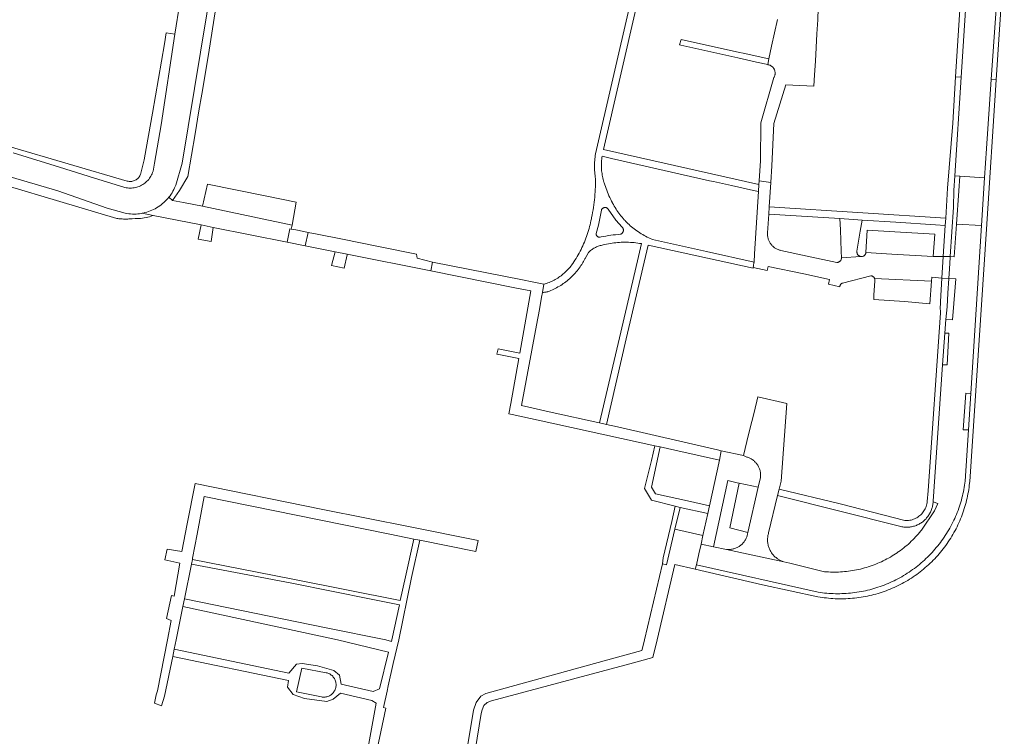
# Model space of a CAD drawing. Extents: x 146402 to 164798, y 455483 to 464134.
# Tile 322 of 575: x 157788 to 158004, y 460479 to 460636. Entities that reach past the tile are written whole.
import ezdxf

# ---------------------------------------------------------------- set-up
doc = ezdxf.new("R2010")
doc.units = 0
doc.header["$LTSCALE"] = 0.2
for name, color, linetype, lineweight in [('B-XX-VH-VERHARDING_BETONSTRAATSTEEN-GV', 252, 'CONTINUOUS', 18), ('B-XX-VH-VERHARDING_STRAATBAKSTEEN-GV', 252, 'CONTINUOUS', 18), ('B-XX-VH-VERHARDING_TEGEL-GV', 252, 'CONTINUOUS', 18)]:
    doc.layers.add(name, color=color, linetype=linetype, lineweight=lineweight)

msp = doc.modelspace()

# ---------------------------------------------------------------- linework, layer by layer
at = {"layer": 'B-XX-VH-VERHARDING_BETONSTRAATSTEEN-GV'}
for points in [[(157954.217, 460635.975), (157953.576, 460633.052), (157952.94, 460630.153), (157952.325, 460627.352), (157952.118, 460626.08), (157952.137, 460626.077), (157952.257, 460626.055), (157952.376, 460626.025), (157952.492, 460625.987), (157952.606, 460625.942), (157952.716, 460625.889), (157952.823, 460625.829), (157952.926, 460625.763), (157953.024, 460625.69), (157953.117, 460625.61), (157953.205, 460625.525), (157953.287, 460625.434), (157953.363, 460625.338), (157953.432, 460625.237), (157953.495, 460625.132), (157953.55, 460625.023), (157953.599, 460624.911), (157953.64, 460624.795), (157953.673, 460624.677), (157953.699, 460624.558), (157953.716, 460624.437), (157953.726, 460624.315), (157953.728, 460624.192), (157953.722, 460624.07), (157953.708, 460623.949), (157953.686, 460623.828), (157953.656, 460623.71), (157953.618, 460623.593), (157953.573, 460623.479), (157953.521, 460623.369), (157953.461, 460623.262), (157950.606, 460613.318), (157950.491, 460605.036), (157950.236, 460600.583), (157952.754, 460600.282), (157952.973, 460603.922), (157953.431, 460613.167), (157956.041, 460621.695), (157962.23, 460621.345), (157962.371, 460623.826), (157962.543, 460626.841), (157962.713, 460629.826), (157962.885, 460632.841), (157963.058, 460635.886), (157963.189, 460638.446)], [(157866.552, 460476.044), (157868.424, 460485.028), (157867.951, 460485.181), (157868.722, 460488.75), (157868.984, 460489.964), (157870.035, 460494.825), (157871.317, 460500), (157873.972, 460513.354), (157874.041, 460513.697), (157875.896, 460521.854), (157874.617, 460522.115), (157872.746, 460513.855), (157871.565, 460508.643), (157847.744, 460513.421), (157826.065, 460517.66), (157825.854, 460516.62), (157847.825, 460512.467), (157865.212, 460508.917), (157871.42, 460507.68), (157869.753, 460500), (157869.663, 460499.647), (157868.419, 460500), (157855.415, 460502.679), (157824.318, 460509.028), (157823.969, 460507.306), (157857.831, 460500), (157869.065, 460497.306), (157867.027, 460489.318), (157865.668, 460488.731), (157858.68, 460490.304), (157858.298, 460492.294), (157857.031, 460493.333), (157853.509, 460494.303), (157850.148, 460494.854), (157848.891, 460494.687), (157847.227, 460492.682), (157822.076, 460497.956), (157821.762, 460496.405), (157847.134, 460491.107), (157846.883, 460489.637), (157848.155, 460488.02), (157850.626, 460487.2), (157855.509, 460486.503), (157856.922, 460487.038), (157858.538, 460488.362), (157865.369, 460486.735), (157866.317, 460486.166), (157864.555, 460476.501)]]:
    msp.add_lwpolyline(points, dxfattribs=at)
for points in [[(157830.647, 460590.424), (157828.017, 460590.951), (157827.36, 460587.836), (157830.191, 460587.354)], [(157859.984, 460584.547), (157857.37, 460585.071), (157856.582, 460582.037), (157859.35, 460581.504), (157859.947, 460584.372)], [(157956.271, 460551.823), (157949.931, 460553.299), (157949.704, 460552.319), (157948.964, 460549.298), (157948.266, 460546.451), (157947.533, 460543.458), (157946.791, 460540.431), (157947.498, 460540.083), (157947.511, 460540.08), (157947.685, 460540.029), (157947.856, 460539.97), (157948.025, 460539.904), (157948.19, 460539.831), (157948.352, 460539.75), (157948.511, 460539.662), (157948.665, 460539.568), (157948.815, 460539.466), (157948.961, 460539.359), (157949.102, 460539.244), (157949.237, 460539.124), (157949.367, 460538.998), (157949.491, 460538.866), (157949.609, 460538.729), (157949.722, 460538.587), (157949.828, 460538.44), (157949.927, 460538.288), (157950.019, 460538.132), (157950.104, 460537.973), (157950.183, 460537.809), (157950.254, 460537.643), (157950.317, 460537.473), (157950.373, 460537.301), (157950.422, 460537.126), (157950.462, 460536.95), (157950.495, 460536.771), (157950.52, 460536.592), (157950.537, 460536.412), (157950.546, 460536.231), (157950.547, 460536.05), (157950.54, 460535.869), (157950.525, 460535.688), (157950.502, 460535.508), (157950.471, 460535.33), (157949.99, 460533.465), (157947.725, 460523.52), (157947.723, 460523.506), (157947.698, 460523.325), (157947.665, 460523.145), (157947.624, 460522.967), (157947.575, 460522.791), (157947.519, 460522.617), (157947.455, 460522.446), (157947.383, 460522.278), (157947.304, 460522.114), (157947.219, 460521.952), (157947.126, 460521.795), (157947.026, 460521.642), (157946.92, 460521.494), (157946.807, 460521.35), (157946.688, 460521.211), (157946.564, 460521.078), (157946.433, 460520.95), (157946.297, 460520.828), (157946.156, 460520.712), (157946.01, 460520.603), (157945.859, 460520.5), (157945.704, 460520.403), (157945.545, 460520.314), (157945.382, 460520.231), (157945.215, 460520.156), (157945.046, 460520.089), (157944.874, 460520.028), (157944.699, 460519.975), (157944.522, 460519.931), (157944.343, 460519.893), (157944.163, 460519.864), (157943.981, 460519.843), (157943.799, 460519.829), (157943.617, 460519.823), (157943.434, 460519.826), (157943.252, 460519.837), (157943.07, 460519.855), (157955.614, 460517.138), (157954.902, 460517.418), (157954.241, 460517.802), (157954.08, 460517.917), (157953.922, 460518.04), (157953.769, 460518.17), (157953.622, 460518.305), (157953.479, 460518.446), (157953.343, 460518.593), (157953.212, 460518.745), (157953.088, 460518.902), (157952.97, 460519.064), (157952.859, 460519.231), (157952.754, 460519.402), (157952.656, 460519.577), (157952.566, 460519.755), (157952.482, 460519.938), (157952.406, 460520.123), (157952.337, 460520.311), (157952.276, 460520.502), (157952.223, 460520.695), (157952.177, 460520.89), (157952.139, 460521.087), (157952.109, 460521.285), (157952.087, 460521.484), (157952.073, 460521.684), (157952.067, 460521.884), (157952.069, 460522.085), (157952.079, 460522.285), (157952.096, 460522.484), (157952.122, 460522.683), (157952.156, 460522.881), (157952.198, 460523.077), (157952.247, 460523.271), (157952.304, 460523.463), (157954.273, 460531.656), (157954.601, 460533.024), (157955.035, 460534.822)], [(157854.646, 460528.589), (157826.669, 460534.301), (157824.961, 460525.451), (157823.785, 460519.357), (157820.521, 460519.904), (157820.038, 460517.541), (157823.309, 460516.792), (157822.098, 460509.623), (157821.481, 460509.764), (157820.368, 460504.696), (157821.452, 460504.232), (157820.613, 460500), (157818.405, 460488.855), (157818.123, 460487.969), (157817.779, 460486.123), (157819.33, 460485.575), (157819.992, 460487.659), (157821.762, 460496.405), (157822.076, 460497.956), (157822.49, 460500), (157823.969, 460507.306), (157824.318, 460509.028), (157825.854, 460516.62), (157826.065, 460517.66), (157826.114, 460517.903), (157827.097, 460523.177), (157828.643, 460531.466), (157869.344, 460523.187), (157874.617, 460522.115), (157875.896, 460521.854), (157888.183, 460519.355), (157888.69, 460521.773), (157873.751, 460524.764)], [(157949.99, 460533.465), (157945.847, 460534.367), (157943.817, 460524.559), (157947.725, 460523.52)], [(157857.164, 460488.765), (157857.049, 460488.592), (157856.921, 460488.428), (157856.781, 460488.275), (157856.629, 460488.132), (157856.468, 460488.002), (157856.296, 460487.885), (157856.116, 460487.781), (157855.929, 460487.691), (157855.735, 460487.616), (157855.536, 460487.556), (157855.333, 460487.512), (157855.127, 460487.483), (157854.919, 460487.47), (157854.712, 460487.474), (157854.505, 460487.493), (157854.368, 460487.514), (157848.91, 460488.626), (157850.018, 460493.828), (157855.376, 460492.82), (157855.579, 460492.772), (157855.777, 460492.709), (157855.969, 460492.631), (157856.155, 460492.538), (157856.333, 460492.431), (157856.503, 460492.311), (157856.663, 460492.178), (157856.812, 460492.033), (157856.949, 460491.878), (157857.074, 460491.712), (157857.187, 460491.537), (157857.285, 460491.353), (157857.369, 460491.163), (157857.437, 460490.967), (157857.491, 460490.766), (157857.529, 460490.562), (157857.551, 460490.356), (157857.558, 460490.148), (157857.548, 460489.94), (157857.522, 460489.734), (157857.481, 460489.53), (157857.424, 460489.33), (157857.352, 460489.135), (157857.265, 460488.947)]]:
    msp.add_lwpolyline(points, close=True, dxfattribs=at)
at = {"layer": 'B-XX-VH-VERHARDING_STRAATBAKSTEEN-GV'}
for points in [[(157825.495, 460653.408), (157822.25, 460632.754), (157819.233, 460612.913), (157817.745, 460604.492), (157817.464, 460602.721), (157817.37, 460602.446), (157817.26, 460602.177), (157817.137, 460601.915), (157816.999, 460601.659), (157816.847, 460601.412), (157816.682, 460601.173), (157816.504, 460600.944), (157816.313, 460600.725), (157816.111, 460600.517), (157815.898, 460600.32), (157815.674, 460600.136), (157815.44, 460599.964), (157815.197, 460599.805), (157814.946, 460599.659), (157814.687, 460599.528), (157814.421, 460599.411), (157814.149, 460599.31), (157813.872, 460599.223), (157813.591, 460599.151), (157813.306, 460599.095), (157813.019, 460599.055), (157812.729, 460599.031), (157812.439, 460599.023), (157812.149, 460599.031), (157811.86, 460599.055), (157811.572, 460599.094), (157811.288, 460599.15), (157811.076, 460599.202), (157804.603, 460601.217), (157796.934, 460603.579), (157786.822, 460606.748)], [(157995.988, 460647.178), (157994.469, 460623.304), (157993.094, 460601.708), (157994.178, 460601.639), (157999.591, 460601.294), (158000, 460607.724), (158001.073, 460622.824), (158002.62, 460644.61)], [(157784.894, 460601.865), (157796.571, 460598.416), (157807.429, 460594.644), (157811.356, 460593.519), (157811.748, 460593.451), (157812.141, 460593.399), (157812.537, 460593.362), (157812.933, 460593.342), (157813.331, 460593.338), (157813.727, 460593.35), (157814.124, 460593.377), (157814.518, 460593.421), (157814.911, 460593.48), (157815.106, 460593.518), (157815.301, 460593.556), (157815.688, 460593.647), (157816.07, 460593.753), (157816.448, 460593.875), (157816.821, 460594.012), (157817.188, 460594.163), (157817.548, 460594.33), (157817.902, 460594.511), (157818.248, 460594.705), (157818.586, 460594.914), (157818.915, 460595.136), (157819.235, 460595.372), (157819.545, 460595.619), (157819.845, 460595.88), (157820.135, 460596.152), (157820.413, 460596.435), (157820.679, 460596.73), (157820.911, 460597.008), (157820.933, 460597.035), (157821.175, 460597.35), (157821.404, 460597.674), (157821.62, 460598.007), (157821.822, 460598.349), (157822.01, 460598.699), (157822.184, 460599.056), (157822.276, 460599.361), (157822.452, 460599.692), (157823.866, 460604.481), (157830.523, 460645.28)]]:
    msp.add_lwpolyline(points, dxfattribs=at)
for points in [[(157842.023, 460597.323), (157829.394, 460599.866), (157828.308, 460595.045), (157847.899, 460590.926), (157848.821, 460595.954)], [(157952.754, 460600.282), (157950.236, 460600.583), (157950.19, 460599.783), (157950.08, 460598.248), (157949.216, 460584.628), (157949.109, 460582.826), (157949.088, 460582.685), (157948.981, 460581.962), (157948.931, 460581.625), (157952.008, 460580.95), (157952.221, 460581.869), (157960.02, 460580.221), (157965.623, 460579.015), (157965.388, 460577.945), (157967.875, 460577.371), (157967.88, 460577.429), (157967.893, 460577.516), (157967.914, 460577.601), (157967.943, 460577.683), (157967.98, 460577.763), (157968.023, 460577.839), (157968.074, 460577.911), (157968.13, 460577.977), (157968.193, 460578.039), (157968.26, 460578.094), (157968.333, 460578.143), (157968.41, 460578.185), (157968.49, 460578.22), (157974.673, 460579.831), (157974.728, 460579.824), (157974.817, 460579.807), (157974.904, 460579.782), (157974.988, 460579.749), (157975.07, 460579.709), (157975.147, 460579.662), (157975.22, 460579.609), (157975.288, 460579.549), (157975.351, 460579.483), (157975.407, 460579.412), (157975.457, 460579.337), (157975.5, 460579.257), (157975.505, 460579.246), (157987.982, 460578.657), (157988.044, 460579.471), (157990.279, 460579.319), (157990.538, 460584.005), (157988.373, 460584.03), (157979.314, 460584.552), (157973.611, 460584.88), (157973.596, 460584.796), (157973.573, 460584.71), (157973.543, 460584.626), (157973.505, 460584.545), (157973.46, 460584.468), (157973.408, 460584.396), (157973.35, 460584.328), (157973.286, 460584.266), (157973.217, 460584.209), (157973.143, 460584.159), (157973.064, 460584.116), (157972.983, 460584.08), (157972.898, 460584.052), (157972.811, 460584.031), (157972.723, 460584.018), (157972.634, 460584.013), (157972.545, 460584.016), (157972.456, 460584.027), (157968.263, 460583.758), (157968.262, 460583.688), (157968.253, 460583.599), (157968.236, 460583.511), (157968.211, 460583.425), (157968.179, 460583.342), (157968.139, 460583.262), (157968.093, 460583.185), (157968.039, 460583.113), (157967.98, 460583.046), (157967.915, 460582.985), (157967.845, 460582.929), (157967.769, 460582.881), (157967.69, 460582.839), (157967.608, 460582.804), (157967.523, 460582.777), (157967.435, 460582.757), (157967.346, 460582.746), (157967.257, 460582.742), (157960.769, 460584.087), (157954.977, 460585.376), (157954.852, 460585.404), (157954.687, 460585.448), (157954.523, 460585.5), (157954.363, 460585.559), (157954.205, 460585.626), (157954.051, 460585.699), (157953.9, 460585.781), (157953.754, 460585.869), (157953.611, 460585.964), (157953.473, 460586.065), (157953.34, 460586.173), (157953.212, 460586.286), (157953.09, 460586.406), (157952.973, 460586.531), (157952.863, 460586.662), (157952.758, 460586.798), (157952.661, 460586.938), (157952.569, 460587.083), (157952.485, 460587.231), (157952.407, 460587.384), (157952.337, 460587.54), (157952.274, 460587.699), (157952.219, 460587.861), (157952.172, 460588.026), (157952.131, 460588.192), (157952.099, 460588.36), (157952.075, 460588.53), (157952.059, 460588.7), (157952.051, 460588.871), (157952.05, 460589.042), (157952.058, 460589.213), (157952.327, 460593.324), (157952.432, 460594.924)], [(157999.591, 460601.294), (157994.178, 460601.639), (157993.963, 460598.426), (157993.457, 460591.101), (157998.925, 460590.833)], [(157998.925, 460590.833), (157993.457, 460591.101), (157992.963, 460583.962), (157992.075, 460584.024), (157992.062, 460583.826), (157991.909, 460581.311), (157991.784, 460579.242), (157993.293, 460579.149), (157993.161, 460577.296), (157992.599, 460570.165), (157991.087, 460570.245), (157990.878, 460567.246), (157991.791, 460567.21), (157991.381, 460560.291), (157990.4, 460560.329), (157988.331, 460530.439), (157988.328, 460530.352), (157988.326, 460530.265), (157989.397, 460529.916), (157988.656, 460528.323), (157985.765, 460524.022), (157985.661, 460523.894), (157985.38, 460523.553), (157985.092, 460523.217), (157984.798, 460522.887), (157984.498, 460522.562), (157984.192, 460522.243), (157983.88, 460521.929), (157983.563, 460521.621), (157983.241, 460521.318), (157982.913, 460521.022), (157982.579, 460520.731), (157982.241, 460520.447), (157981.897, 460520.169), (157981.549, 460519.897), (157981.195, 460519.631), (157980.837, 460519.372), (157980.7, 460519.277), (157980.474, 460519.119), (157980.107, 460518.873), (157979.735, 460518.634), (157979.359, 460518.401), (157978.979, 460518.176), (157978.594, 460517.957), (157978.206, 460517.745), (157977.814, 460517.54), (157977.419, 460517.342), (157977.02, 460517.152), (157976.617, 460516.969), (157976.212, 460516.793), (157975.803, 460516.624), (157975.391, 460516.463), (157974.977, 460516.309), (157974.559, 460516.163), (157974.139, 460516.025), (157973.717, 460515.894), (157973.293, 460515.77), (157972.866, 460515.655), (157972.437, 460515.547), (157972.006, 460515.447), (157971.574, 460515.354), (157971.14, 460515.27), (157970.704, 460515.194), (157970.267, 460515.125), (157969.83, 460515.064), (157969.391, 460515.011), (157968.951, 460514.966), (157968.51, 460514.929), (157968.069, 460514.901), (157967.627, 460514.88), (157967.185, 460514.867), (157966.743, 460514.862), (157966.301, 460514.865), (157965.859, 460514.876), (157965.417, 460514.895), (157964.976, 460514.922), (157964.535, 460514.957), (157956.948, 460516.812), (157955.614, 460517.138), (157943.07, 460519.855), (157940.218, 460520.421), (157937.5, 460520.96), (157937.036, 460518.858), (157936.503, 460516.446), (157963.146, 460510.462), (157963.615, 460510.394), (157964.086, 460510.333), (157964.557, 460510.28), (157965.03, 460510.236), (157965.503, 460510.199), (157965.976, 460510.17), (157966.45, 460510.149), (157966.924, 460510.137), (157967.399, 460510.132), (157967.873, 460510.135), (157968.347, 460510.146), (157968.821, 460510.165), (157969.295, 460510.193), (157969.768, 460510.228), (157970.24, 460510.271), (157970.712, 460510.322), (157971.183, 460510.381), (157971.652, 460510.448), (157972.121, 460510.523), (157972.588, 460510.606), (157973.053, 460510.697), (157973.517, 460510.795), (157973.98, 460510.901), (157974.44, 460511.016), (157974.899, 460511.137), (157975.355, 460511.267), (157975.809, 460511.404), (157976.261, 460511.549), (157976.71, 460511.701), (157977.157, 460511.862), (157977.6, 460512.029), (157978.041, 460512.204), (157978.479, 460512.387), (157978.914, 460512.576), (157979.345, 460512.773), (157979.774, 460512.978), (157980.198, 460513.189), (157980.619, 460513.408), (157981.036, 460513.633), (157981.45, 460513.866), (157981.859, 460514.106), (157982.264, 460514.352), (157982.666, 460514.606), (157983.062, 460514.866), (157983.455, 460515.133), (157983.842, 460515.406), (157984.225, 460515.685), (157984.604, 460515.972), (157984.977, 460516.264), (157985.346, 460516.563), (157985.709, 460516.868), (157986.067, 460517.179), (157986.42, 460517.496), (157986.768, 460517.819), (157987.11, 460518.148), (157987.446, 460518.482), (157987.777, 460518.822), (157988.102, 460519.168), (157988.421, 460519.519), (157988.734, 460519.876), (157989.041, 460520.237), (157989.342, 460520.604), (157989.636, 460520.976), (157989.925, 460521.352), (157990.207, 460521.734), (157990.482, 460522.12), (157990.751, 460522.511), (157991.013, 460522.906), (157991.269, 460523.306), (157991.518, 460523.71), (157991.76, 460524.118), (157991.995, 460524.53), (157992.223, 460524.946), (157992.444, 460525.365), (157992.658, 460525.789), (157992.865, 460526.216), (157993.064, 460526.646), (157993.256, 460527.08), (157993.441, 460527.517), (157993.619, 460527.957), (157993.789, 460528.4), (157993.951, 460528.845), (157994.106, 460529.293), (157994.254, 460529.744), (157994.394, 460530.198), (157994.526, 460530.653), (157994.65, 460531.111), (157994.767, 460531.571), (157994.876, 460532.032), (157994.977, 460532.496), (157995.07, 460532.961), (157995.156, 460533.428), (157995.233, 460533.896), (157995.303, 460534.365), (157995.358, 460534.781), (157996.076, 460546.078), (157994.931, 460546.046), (157995.534, 460554.066), (157996.579, 460553.978)], [(157972.796, 460591.997), (157967.901, 460592.342), (157968.025, 460589.889), (157968.208, 460585.17), (157968.263, 460583.758), (157972.456, 460584.027), (157972.442, 460584.03), (157972.354, 460584.054), (157972.27, 460584.086), (157972.188, 460584.125), (157972.11, 460584.171), (157972.036, 460584.223), (157971.968, 460584.282), (157971.904, 460584.347), (157971.847, 460584.417), (157971.796, 460584.492), (157971.752, 460584.571), (157971.715, 460584.654), (157971.686, 460584.74), (157971.664, 460584.828), (157971.65, 460584.917), (157971.644, 460585.008), (157971.646, 460585.098), (157971.656, 460585.188), (157972.367, 460589.612)], [(157979.919, 460589.427), (157973.892, 460589.788), (157973.611, 460584.88), (157979.314, 460584.552), (157988.373, 460584.03), (157988.735, 460588.9)], [(157987.982, 460578.657), (157975.505, 460579.246), (157975.536, 460579.174), (157975.565, 460579.088), (157975.585, 460579), (157975.598, 460578.91), (157975.603, 460578.819), (157975.6, 460578.729), (157975.373, 460575.552), (157975.342, 460574.617), (157982.033, 460574.148), (157987.603, 460573.672)]]:
    msp.add_lwpolyline(points, close=True, dxfattribs=at)
at = {"layer": 'B-XX-VH-VERHARDING_TEGEL-GV'}
for points in [[(157998.372, 460660.226), (157996.843, 460660.336), (157996.821, 460659.893), (157995.596, 460660.024), (157995.499, 460658.516), (157993.269, 460623.394), (157994.469, 460623.304), (157995.988, 460647.178), (157996.446, 460654.365), (157996.673, 460657.932), (157998.126, 460657.804)], [(158003.634, 460644.893), (158003.932, 460649.44), (158003.903, 460649.401), (158003.725, 460649.142), (158003.56, 460648.874), (158003.409, 460648.599), (158003.272, 460648.315), (158003.15, 460648.026), (158003.043, 460647.73), (158002.951, 460647.43), (158002.875, 460647.125), (158002.814, 460646.816), (158002.62, 460644.61), (158001.073, 460622.824), (158002.169, 460622.757)], [(157945.89, 460628.781), (157933.13, 460631.614), (157932.81, 460630.42), (157933.074, 460630.36), (157936.988, 460629.481), (157941.652, 460628.432), (157945.591, 460627.547), (157949.644, 460626.637), (157952.118, 460626.08), (157952.325, 460627.352), (157946.707, 460628.6)], [(157994.469, 460623.304), (157993.269, 460623.394), (157992.627, 460613.288), (157991.516, 460599.011), (157991.105, 460592.459), (157990.975, 460590.853), (157990.538, 460584.005), (157992.075, 460584.024), (157992.8, 460594.825), (157992.89, 460598.501), (157993.094, 460601.708)], [(158002.169, 460622.757), (158001.073, 460622.824), (158000, 460607.724), (157999.591, 460601.294), (157998.925, 460590.833), (157996.579, 460553.978), (157996.076, 460546.078), (157995.358, 460534.781), (157995.303, 460534.365), (157995.233, 460533.896), (157995.156, 460533.428), (157995.07, 460532.961), (157994.977, 460532.496), (157994.876, 460532.032), (157994.767, 460531.571), (157994.65, 460531.111), (157994.526, 460530.653), (157994.394, 460530.198), (157994.254, 460529.744), (157994.106, 460529.293), (157993.951, 460528.845), (157993.789, 460528.4), (157993.619, 460527.957), (157993.441, 460527.517), (157993.256, 460527.08), (157993.064, 460526.646), (157992.865, 460526.216), (157992.658, 460525.789), (157992.444, 460525.365), (157992.223, 460524.946), (157991.995, 460524.53), (157991.76, 460524.118), (157991.518, 460523.71), (157991.269, 460523.306), (157991.013, 460522.906), (157990.751, 460522.511), (157990.482, 460522.12), (157990.207, 460521.734), (157989.925, 460521.352), (157989.636, 460520.976), (157989.342, 460520.604), (157989.041, 460520.237), (157988.734, 460519.876), (157988.421, 460519.519), (157988.102, 460519.168), (157987.777, 460518.822), (157987.446, 460518.482), (157987.11, 460518.148), (157986.768, 460517.819), (157986.42, 460517.496), (157986.067, 460517.179), (157985.709, 460516.868), (157985.346, 460516.563), (157984.977, 460516.264), (157984.604, 460515.972), (157984.225, 460515.685), (157983.842, 460515.406), (157983.455, 460515.133), (157983.062, 460514.866), (157982.666, 460514.606), (157982.264, 460514.352), (157981.859, 460514.106), (157981.45, 460513.866), (157981.036, 460513.633), (157980.619, 460513.408), (157980.198, 460513.189), (157979.774, 460512.978), (157979.345, 460512.773), (157978.914, 460512.576), (157978.479, 460512.387), (157978.041, 460512.204), (157977.6, 460512.029), (157977.157, 460511.862), (157976.71, 460511.701), (157976.261, 460511.549), (157975.809, 460511.404), (157975.355, 460511.267), (157974.899, 460511.137), (157974.44, 460511.016), (157973.98, 460510.901), (157973.517, 460510.795), (157973.053, 460510.697), (157972.588, 460510.606), (157972.121, 460510.523), (157971.652, 460510.448), (157971.183, 460510.381), (157970.712, 460510.322), (157970.24, 460510.271), (157969.768, 460510.228), (157969.295, 460510.193), (157968.821, 460510.165), (157968.347, 460510.146), (157967.873, 460510.135), (157967.399, 460510.132), (157966.924, 460510.137), (157966.45, 460510.149), (157965.976, 460510.17), (157965.503, 460510.199), (157965.03, 460510.236), (157964.557, 460510.28), (157964.086, 460510.333), (157963.615, 460510.394), (157963.146, 460510.462), (157936.503, 460516.446), (157936.241, 460515.489), (157950.992, 460512.074), (157963.097, 460509.476), (157963.565, 460509.394), (157964.035, 460509.32), (157964.506, 460509.254), (157964.978, 460509.196), (157965.451, 460509.145), (157965.925, 460509.103), (157966.399, 460509.069), (157966.874, 460509.042), (157967.349, 460509.024), (157967.824, 460509.014), (157968.3, 460509.011), (157968.775, 460509.017), (157969.251, 460509.03), (157969.726, 460509.052), (157970.201, 460509.082), (157970.675, 460509.119), (157971.148, 460509.165), (157971.621, 460509.218), (157972.092, 460509.28), (157972.563, 460509.349), (157973.032, 460509.427), (157973.5, 460509.512), (157973.966, 460509.605), (157974.431, 460509.706), (157974.894, 460509.814), (157975.355, 460509.931), (157975.814, 460510.055), (157976.271, 460510.187), (157976.725, 460510.326), (157977.178, 460510.473), (157977.627, 460510.628), (157978.074, 460510.791), (157978.519, 460510.96), (157978.96, 460511.138), (157979.398, 460511.322), (157979.833, 460511.514), (157980.265, 460511.714), (157980.693, 460511.92), (157981.118, 460512.134), (157981.539, 460512.354), (157981.957, 460512.582), (157982.37, 460512.817), (157982.78, 460513.059), (157983.185, 460513.308), (157983.586, 460513.563), (157983.983, 460513.825), (157984.376, 460514.094), (157984.763, 460514.369), (157985.146, 460514.651), (157985.525, 460514.939), (157985.898, 460515.234), (157986.266, 460515.535), (157986.63, 460515.842), (157986.988, 460516.155), (157987.34, 460516.473), (157987.688, 460516.798), (157988.029, 460517.129), (157988.365, 460517.465), (157988.696, 460517.807), (157989.021, 460518.155), (157989.339, 460518.508), (157989.652, 460518.866), (157989.959, 460519.229), (157990.26, 460519.598), (157990.554, 460519.971), (157990.842, 460520.35), (157991.124, 460520.733), (157991.399, 460521.121), (157991.667, 460521.513), (157991.929, 460521.91), (157992.184, 460522.312), (157992.433, 460522.717), (157992.674, 460523.127), (157992.909, 460523.541), (157993.137, 460523.958), (157993.357, 460524.379), (157993.571, 460524.804), (157993.777, 460525.233), (157993.976, 460525.665), (157994.168, 460526.1), (157994.352, 460526.538), (157994.529, 460526.98), (157994.699, 460527.424), (157994.861, 460527.871), (157995.015, 460528.321), (157995.162, 460528.773), (157995.302, 460529.228), (157995.433, 460529.685), (157995.557, 460530.144), (157995.673, 460530.605), (157995.782, 460531.068), (157995.882, 460531.533), (157995.975, 460531.999), (157996.06, 460532.467), (157996.137, 460532.936), (157996.206, 460533.407), (157996.267, 460533.878), (157996.321, 460534.351), (157996.357, 460534.725), (158000, 460589.993)], [(157821.755, 460596.331), (157820.911, 460597.008), (157820.679, 460596.73), (157820.413, 460596.435), (157820.135, 460596.152), (157819.845, 460595.88), (157819.545, 460595.619), (157819.235, 460595.372), (157818.915, 460595.136), (157818.586, 460594.914), (157818.248, 460594.705), (157817.902, 460594.511), (157817.548, 460594.33), (157817.188, 460594.163), (157816.821, 460594.012), (157816.448, 460593.875), (157816.07, 460593.753), (157815.688, 460593.647), (157815.301, 460593.556), (157815.106, 460593.518), (157817.519, 460593.054), (157828.017, 460590.951), (157830.647, 460590.424), (157846.814, 460587.186), (157847.457, 460590.113), (157847.74, 460590.057), (157847.899, 460590.926), (157828.308, 460595.045), (157824.164, 460595.858)], [(157916.361, 460594.766), (157916.442, 460594.773), (157916.524, 460594.772), (157916.606, 460594.762), (157916.686, 460594.745), (157916.764, 460594.721), (157916.84, 460594.688), (157916.912, 460594.649), (157916.98, 460594.603), (157917.043, 460594.55), (157917.1, 460594.492), (157917.152, 460594.428), (157918.833, 460591.995), (157920.243, 460590.439), (157920.286, 460590.389), (157920.337, 460590.32), (157920.381, 460590.246), (157920.419, 460590.169), (157920.448, 460590.088), (157920.471, 460590.005), (157920.485, 460589.92), (157920.492, 460589.835), (157920.49, 460589.749), (157920.481, 460589.663), (157920.464, 460589.579), (157920.438, 460589.497), (157920.406, 460589.417), (157920.366, 460589.341), (157920.319, 460589.269), (157920.266, 460589.201), (157920.207, 460589.139), (157920.142, 460589.082), (157920.072, 460589.032), (157919.998, 460588.988), (157919.92, 460588.952), (157919.839, 460588.923), (157919.309, 460588.876), (157918.78, 460588.821), (157918.251, 460588.758), (157917.724, 460588.688), (157917.198, 460588.609), (157916.673, 460588.523), (157916.149, 460588.428), (157915.627, 460588.326), (157915.396, 460588.278), (157915.349, 460588.271), (157915.272, 460588.266), (157915.195, 460588.27), (157915.118, 460588.281), (157915.044, 460588.3), (157914.971, 460588.327), (157914.902, 460588.361), (157914.837, 460588.402), (157914.776, 460588.449), (157914.721, 460588.503), (157914.671, 460588.562), (157914.628, 460588.626), (157914.591, 460588.694), (157914.562, 460588.765), (157914.541, 460588.839), (157914.527, 460588.915), (157914.521, 460588.992), (157914.523, 460589.069), (157915.001, 460590.871), (157915.668, 460594.183), (157915.685, 460594.232), (157915.718, 460594.308), (157915.758, 460594.379), (157915.806, 460594.446), (157915.859, 460594.509), (157915.918, 460594.566), (157915.982, 460594.616), (157916.052, 460594.661), (157916.124, 460594.698), (157916.201, 460594.728), (157916.28, 460594.751)], [(157972.919, 460593.639), (157952.432, 460594.924), (157952.327, 460593.324), (157967.901, 460592.342), (157972.796, 460591.997), (157980.156, 460591.534), (157988.89, 460590.984), (157990.975, 460590.853), (157991.105, 460592.459)], [(157847.74, 460590.057), (157847.457, 460590.113), (157846.814, 460587.186), (157850.805, 460586.386), (157851.449, 460589.315), (157850.518, 460589.5), (157848.702, 460589.864)], [(157853.416, 460588.922), (157851.449, 460589.315), (157850.805, 460586.386), (157857.37, 460585.071), (157859.984, 460584.547), (157878.303, 460580.878), (157878.685, 460582.781), (157875.316, 460583.687), (157875.163, 460584.581), (157866.829, 460586.244), (157858.967, 460587.814)], [(157898.36, 460578.915), (157878.685, 460582.781), (157878.303, 460580.878), (157896.722, 460577.188), (157900.19, 460576.493), (157897.768, 460562.843), (157894.151, 460563.576), (157893.044, 460563.802), (157892.784, 460562.631), (157893.9, 460562.404), (157897.557, 460561.661), (157895.805, 460551.785), (157895.414, 460549.582), (157896.118, 460549.427), (157901.833, 460548.17), (157927.355, 460542.554), (157928.558, 460542.289), (157931.734, 460541.591), (157941.576, 460539.426), (157941.938, 460541.472), (157941.069, 460541.658), (157919.19, 460546.732), (157916.77, 460547.226), (157915.287, 460547.572), (157914.902, 460547.652), (157904.854, 460549.831), (157898.137, 460551.352), (157901.474, 460569.008), (157902.096, 460572.386), (157902.587, 460575.091), (157902.785, 460576.178), (157903.075, 460577.947), (157903.073, 460577.991), (157901.256, 460578.365), (157900.54, 460578.487)], [(157992.062, 460583.826), (157992.075, 460584.024), (157990.538, 460584.005), (157990.279, 460579.319), (157991.784, 460579.242), (157991.909, 460581.311)], [(157991.784, 460579.242), (157990.279, 460579.319), (157989.967, 460574.171), (157989.926, 460573.495), (157989.894, 460572.974), (157989.986, 460571.72), (157987.276, 460532.653), (157987.048, 460530.335), (157987.012, 460530.065), (157986.96, 460529.797), (157986.893, 460529.532), (157986.811, 460529.272), (157986.713, 460529.017), (157986.6, 460528.768), (157986.474, 460528.527), (157986.333, 460528.293), (157986.179, 460528.068), (157986.012, 460527.852), (157985.832, 460527.646), (157985.641, 460527.452), (157985.439, 460527.269), (157985.226, 460527.098), (157985.004, 460526.939), (157984.773, 460526.794), (157984.533, 460526.663), (157984.287, 460526.546), (157984.034, 460526.444), (157983.775, 460526.357), (157983.512, 460526.285), (157983.245, 460526.228), (157982.975, 460526.188), (157982.703, 460526.163), (157982.431, 460526.154), (157982.158, 460526.161), (157982.141, 460526.162), (157967.986, 460529.847), (157954.601, 460533.024), (157954.273, 460531.656), (157981.272, 460524.841), (157981.484, 460524.799), (157981.696, 460524.764), (157981.91, 460524.738), (157982.125, 460524.719), (157982.341, 460524.709), (157982.556, 460524.706), (157982.772, 460524.711), (157982.987, 460524.725), (157983.202, 460524.746), (157983.415, 460524.775), (157983.628, 460524.813), (157983.839, 460524.858), (157984.048, 460524.911), (157984.255, 460524.971), (157984.459, 460525.04), (157984.661, 460525.115), (157984.86, 460525.198), (157985.056, 460525.289), (157985.248, 460525.387), (157985.437, 460525.492), (157985.621, 460525.603), (157985.801, 460525.722), (157985.977, 460525.847), (157986.148, 460525.978), (157986.314, 460526.116), (157986.474, 460526.26), (157986.63, 460526.409), (157986.779, 460526.565), (157986.923, 460526.725), (157987.061, 460526.891), (157987.192, 460527.062), (157987.317, 460527.238), (157987.435, 460527.418), (157987.547, 460527.603), (157987.652, 460527.791), (157987.749, 460527.984), (157987.84, 460528.179), (157987.923, 460528.378), (157987.999, 460528.58), (157988.067, 460528.785), (157988.127, 460528.992), (157988.18, 460529.201), (157988.225, 460529.412), (157988.262, 460529.624), (157988.291, 460529.838), (157988.313, 460530.053), (157988.326, 460530.265), (157988.328, 460530.352), (157988.331, 460530.439), (157990.4, 460560.329), (157990.878, 460567.246), (157991.087, 460570.245), (157991.399, 460572.983), (157991.583, 460575.978)], [(157928.558, 460542.289), (157927.355, 460542.554), (157926.637, 460539.291), (157926.422, 460538.417), (157925.129, 460533.16), (157926.612, 460530.599), (157931.856, 460529.293), (157932.907, 460529.031), (157938.982, 460527.681), (157939.355, 460529.367), (157934.509, 460530.451), (157927.553, 460532.008), (157926.644, 460533.478)], [(157946.791, 460540.431), (157941.938, 460541.472), (157941.576, 460539.426), (157939.355, 460529.367), (157938.982, 460527.681), (157937.916, 460522.854), (157937.5, 460520.96), (157940.218, 460520.421), (157943.4, 460534.911), (157945.417, 460534.461), (157945.847, 460534.367), (157949.99, 460533.465), (157950.471, 460535.33), (157950.502, 460535.508), (157950.525, 460535.688), (157950.54, 460535.869), (157950.547, 460536.05), (157950.546, 460536.231), (157950.537, 460536.412), (157950.52, 460536.592), (157950.495, 460536.771), (157950.462, 460536.95), (157950.422, 460537.126), (157950.373, 460537.301), (157950.317, 460537.473), (157950.254, 460537.643), (157950.183, 460537.809), (157950.104, 460537.973), (157950.019, 460538.132), (157949.927, 460538.288), (157949.828, 460538.44), (157949.722, 460538.587), (157949.609, 460538.729), (157949.491, 460538.866), (157949.367, 460538.998), (157949.237, 460539.124), (157949.102, 460539.244), (157948.961, 460539.359), (157948.815, 460539.466), (157948.665, 460539.568), (157948.511, 460539.662), (157948.352, 460539.75), (157948.19, 460539.831), (157948.025, 460539.904), (157947.856, 460539.97), (157947.685, 460540.029), (157947.511, 460540.08), (157947.498, 460540.083)], [(157932.907, 460529.031), (157931.856, 460529.293), (157931.108, 460525.954), (157929.237, 460517.987), (157929.038, 460516.658), (157929.939, 460516.456), (157931.778, 460524.251)]]:
    msp.add_lwpolyline(points, close=True, dxfattribs=at)
for points in [[(157830.523, 460645.28), (157823.866, 460604.481), (157822.452, 460599.692), (157822.276, 460599.361), (157822.184, 460599.056), (157822.01, 460598.699), (157821.822, 460598.349), (157821.62, 460598.007), (157821.404, 460597.674), (157821.175, 460597.35), (157820.933, 460597.035), (157820.911, 460597.008), (157821.755, 460596.331), (157823.271, 460598.465), (157825.077, 460601.561), (157826.656, 460610.899), (157827.508, 460615.94), (157828.131, 460619.626), (157829.592, 460628.272), (157833.786, 460655.069)], [(157921.945, 460639.442), (157914.379, 460606.503), (157914.324, 460606.144), (157914.277, 460605.784), (157914.238, 460605.423), (157914.207, 460605.062), (157914.185, 460604.699), (157914.17, 460604.337), (157914.163, 460603.974), (157914.164, 460603.611), (157914.173, 460603.248), (157914.19, 460602.885), (157914.215, 460602.523), (157914.247, 460602.161), (157914.288, 460601.801), (157914.337, 460601.441), (157914.381, 460601.161), (157914.382, 460601.013), (157914.38, 460600.446), (157914.37, 460599.88), (157914.352, 460599.313), (157914.327, 460598.747), (157914.293, 460598.181), (157914.251, 460597.616), (157914.201, 460597.052), (157914.144, 460596.488), (157914.078, 460595.925), (157914.005, 460595.363), (157913.923, 460594.802), (157913.834, 460594.242), (157913.736, 460593.684), (157913.631, 460593.127), (157913.518, 460592.572), (157913.473, 460592.319), (157913.39, 460591.881), (157913.299, 460591.444), (157913.2, 460591.009), (157913.093, 460590.576), (157912.978, 460590.146), (157912.856, 460589.717), (157912.726, 460589.29), (157912.588, 460588.866), (157912.443, 460588.444), (157912.29, 460588.025), (157912.13, 460587.609), (157911.962, 460587.196), (157911.787, 460586.786), (157911.604, 460586.379), (157911.415, 460585.976), (157911.218, 460585.576), (157911.014, 460585.179), (157910.803, 460584.786), (157910.584, 460584.398), (157910.359, 460584.012), (157910.127, 460583.632), (157909.889, 460583.255), (157909.643, 460582.883), (157909.391, 460582.515), (157909.34, 460582.44), (157909.165, 460582.194), (157908.983, 460581.952), (157908.795, 460581.715), (157908.601, 460581.483), (157908.4, 460581.257), (157908.194, 460581.036), (157907.982, 460580.82), (157907.765, 460580.61), (157907.541, 460580.405), (157907.313, 460580.207), (157907.08, 460580.015), (157906.841, 460579.829), (157906.598, 460579.65), (157906.35, 460579.477), (157906.097, 460579.31), (157905.84, 460579.151), (157905.579, 460578.998), (157905.314, 460578.852), (157905.045, 460578.713), (157904.773, 460578.582), (157904.497, 460578.457), (157904.218, 460578.34), (157903.937, 460578.231), (157903.652, 460578.128), (157903.365, 460578.034), (157903.075, 460577.947), (157902.785, 460576.178), (157902.98, 460576.182), (157903.175, 460576.194), (157903.369, 460576.214), (157903.562, 460576.242), (157903.754, 460576.278), (157903.944, 460576.322), (157903.973, 460576.329), (157904.296, 460576.453), (157904.616, 460576.585), (157904.932, 460576.725), (157905.246, 460576.872), (157905.555, 460577.025), (157905.862, 460577.186), (157906.164, 460577.354), (157906.463, 460577.529), (157906.757, 460577.711), (157907.047, 460577.9), (157907.333, 460578.095), (157907.614, 460578.296), (157907.89, 460578.505), (157907.897, 460578.51), (157908.161, 460578.719), (157908.428, 460578.94), (157908.689, 460579.167), (157908.945, 460579.4), (157909.195, 460579.638), (157909.44, 460579.883), (157909.679, 460580.133), (157909.913, 460580.388), (157910.14, 460580.649), (157910.361, 460580.915), (157910.576, 460581.186), (157910.785, 460581.462), (157910.987, 460581.742), (157911.183, 460582.028), (157911.372, 460582.317), (157911.554, 460582.611), (157911.601, 460582.691), (157911.73, 460582.91), (157911.898, 460583.212), (157912.06, 460583.518), (157912.102, 460583.601), (157912.834, 460584.904), (157912.985, 460585.053), (157913.144, 460585.198), (157913.308, 460585.337), (157913.477, 460585.47), (157913.651, 460585.597), (157913.83, 460585.717), (157914.012, 460585.831), (157914.199, 460585.937), (157914.39, 460586.037), (157914.584, 460586.129), (157914.782, 460586.214), (157914.983, 460586.291), (157915.186, 460586.362), (157915.392, 460586.424), (157915.6, 460586.479), (157915.81, 460586.526), (157916.032, 460586.582), (157916.425, 460586.674), (157916.819, 460586.758), (157917.216, 460586.835), (157917.613, 460586.904), (157918.012, 460586.964), (157918.412, 460587.017), (157918.813, 460587.062), (157919.215, 460587.099), (157919.618, 460587.128), (157920.021, 460587.15), (157920.424, 460587.163), (157920.828, 460587.168), (157921.231, 460587.165), (157921.635, 460587.154), (157922.038, 460587.135), (157922.441, 460587.108), (157922.843, 460587.073), (157923.244, 460587.03), (157923.645, 460586.979), (157924.044, 460586.921), (157924.442, 460586.854), (157923.574, 460583.094), (157919.672, 460566.201), (157915.287, 460547.572), (157916.77, 460547.226), (157921.114, 460565.999), (157925.903, 460586.517), (157948.894, 460581.508), (157948.931, 460581.625), (157948.981, 460581.962), (157949.088, 460582.685), (157949.109, 460582.826), (157938.662, 460585.146), (157929.467, 460587.187), (157926.891, 460587.759), (157926.706, 460587.836), (157926.365, 460587.984), (157926.028, 460588.139), (157925.694, 460588.302), (157925.364, 460588.472), (157925.038, 460588.648), (157924.715, 460588.832), (157924.396, 460589.023), (157924.082, 460589.22), (157923.772, 460589.425), (157923.466, 460589.635), (157923.165, 460589.853), (157922.869, 460590.077), (157922.578, 460590.307), (157922.291, 460590.543), (157922.01, 460590.786), (157921.734, 460591.034), (157921.464, 460591.289), (157921.199, 460591.549), (157920.94, 460591.815), (157920.868, 460591.89), (157920.686, 460592.086), (157920.439, 460592.363), (157920.197, 460592.645), (157919.962, 460592.932), (157919.733, 460593.224), (157919.51, 460593.521), (157919.293, 460593.823), (157919.084, 460594.129), (157918.88, 460594.44), (157918.684, 460594.755), (157918.494, 460595.075), (157918.312, 460595.398), (157918.136, 460595.725), (157918.101, 460595.789), (157917.899, 460596.172), (157917.703, 460596.559), (157917.515, 460596.95), (157917.334, 460597.344), (157917.16, 460597.741), (157916.994, 460598.141), (157916.835, 460598.545), (157916.683, 460598.951), (157916.539, 460599.36), (157916.403, 460599.771), (157916.274, 460600.185), (157916.228, 460600.332), (157916.138, 460600.638), (157916.056, 460600.946), (157915.982, 460601.257), (157915.915, 460601.569), (157915.856, 460601.883), (157915.805, 460602.198), (157915.762, 460602.514), (157915.727, 460602.831), (157915.7, 460603.149), (157915.681, 460603.468), (157915.67, 460603.787), (157915.667, 460604.106), (157915.672, 460604.426), (157915.685, 460604.744), (157915.706, 460605.063), (157915.734, 460605.381), (157915.771, 460605.698), (157915.816, 460606.014), (157917.862, 460605.548), (157939.368, 460600.648), (157940.252, 460600.447), (157944.16, 460599.573), (157948.341, 460598.637), (157950.08, 460598.248), (157950.19, 460599.783), (157916.136, 460607.52), (157923.424, 460639.167)], [(157786.822, 460606.748), (157796.934, 460603.579), (157804.603, 460601.217), (157811.076, 460599.202), (157811.288, 460599.15), (157811.572, 460599.094), (157811.86, 460599.055), (157812.149, 460599.031), (157812.439, 460599.023), (157812.729, 460599.031), (157813.019, 460599.055), (157813.306, 460599.095), (157813.591, 460599.151), (157813.872, 460599.223), (157814.149, 460599.31), (157814.421, 460599.411), (157814.687, 460599.528), (157814.946, 460599.659), (157815.197, 460599.805), (157815.44, 460599.964), (157815.674, 460600.136), (157815.898, 460600.32), (157816.111, 460600.517), (157816.313, 460600.725), (157816.504, 460600.944), (157816.682, 460601.173), (157816.847, 460601.412), (157816.999, 460601.659), (157817.137, 460601.915), (157817.26, 460602.177), (157817.37, 460602.446), (157817.464, 460602.721), (157817.745, 460604.492), (157819.233, 460612.913), (157822.25, 460632.754), (157820.361, 460633.078), (157819.942, 460630.661), (157817.307, 460615.484), (157815.604, 460605.683), (157815.582, 460605.512), (157815.548, 460605.317), (157815.528, 460605.221), (157814.816, 460602.277), (157814.805, 460602.238), (157814.738, 460602.05), (157814.657, 460601.868), (157814.561, 460601.692), (157814.452, 460601.525), (157814.329, 460601.368), (157814.194, 460601.22), (157814.049, 460601.084), (157813.892, 460600.96), (157813.726, 460600.849), (157813.552, 460600.751), (157813.37, 460600.668), (157813.183, 460600.6), (157812.99, 460600.547), (157812.794, 460600.509), (157812.595, 460600.487), (157812.396, 460600.481), (157812.196, 460600.491), (157811.998, 460600.517), (157811.803, 460600.559), (157785.931, 460608.124)], [(157772.724, 460603.348), (157809.515, 460592.374), (157809.757, 460592.343), (157809.999, 460592.317), (157810.242, 460592.294), (157810.485, 460592.276), (157810.728, 460592.261), (157810.971, 460592.251), (157811.215, 460592.245), (157811.459, 460592.243), (157811.702, 460592.245), (157811.946, 460592.251), (157812.189, 460592.262), (157812.433, 460592.276), (157812.675, 460592.294), (157812.918, 460592.317), (157813.551, 460592.351), (157813.948, 460592.347), (157814.345, 460592.358), (157814.741, 460592.386), (157815.135, 460592.43), (157815.528, 460592.489), (157815.918, 460592.564), (157816.305, 460592.655), (157816.683, 460592.76), (157816.687, 460592.762), (157817.065, 460592.883), (157817.438, 460593.02), (157817.519, 460593.054), (157815.106, 460593.518), (157814.911, 460593.48), (157814.518, 460593.421), (157814.124, 460593.377), (157813.727, 460593.35), (157813.331, 460593.338), (157812.933, 460593.342), (157812.537, 460593.362), (157812.141, 460593.399), (157811.748, 460593.451), (157811.356, 460593.519), (157807.429, 460594.644), (157796.571, 460598.416), (157784.894, 460601.865)], [(157886.223, 460464.515), (157889.312, 460483.867), (157889.525, 460484.648), (157889.945, 460485.623), (157890.679, 460486.287), (157891.579, 460486.645), (157921.917, 460494.77), (157926.967, 460496.122), (157927.884, 460500), (157931.791, 460516.519), (157936.241, 460515.489), (157936.503, 460516.446), (157937.036, 460518.858), (157937.5, 460520.96), (157937.916, 460522.854), (157931.778, 460524.251), (157929.939, 460516.456), (157929.038, 460516.658), (157925.098, 460500), (157924.741, 460498.52), (157924.543, 460497.697), (157914.186, 460494.84), (157890.381, 460488.273), (157889.273, 460487.671), (157888.215, 460486.279), (157887.686, 460484.633), (157884.362, 460464.836)]]:
    msp.add_lwpolyline(points, dxfattribs=at)

doc.saveas('drawing.dxf')
